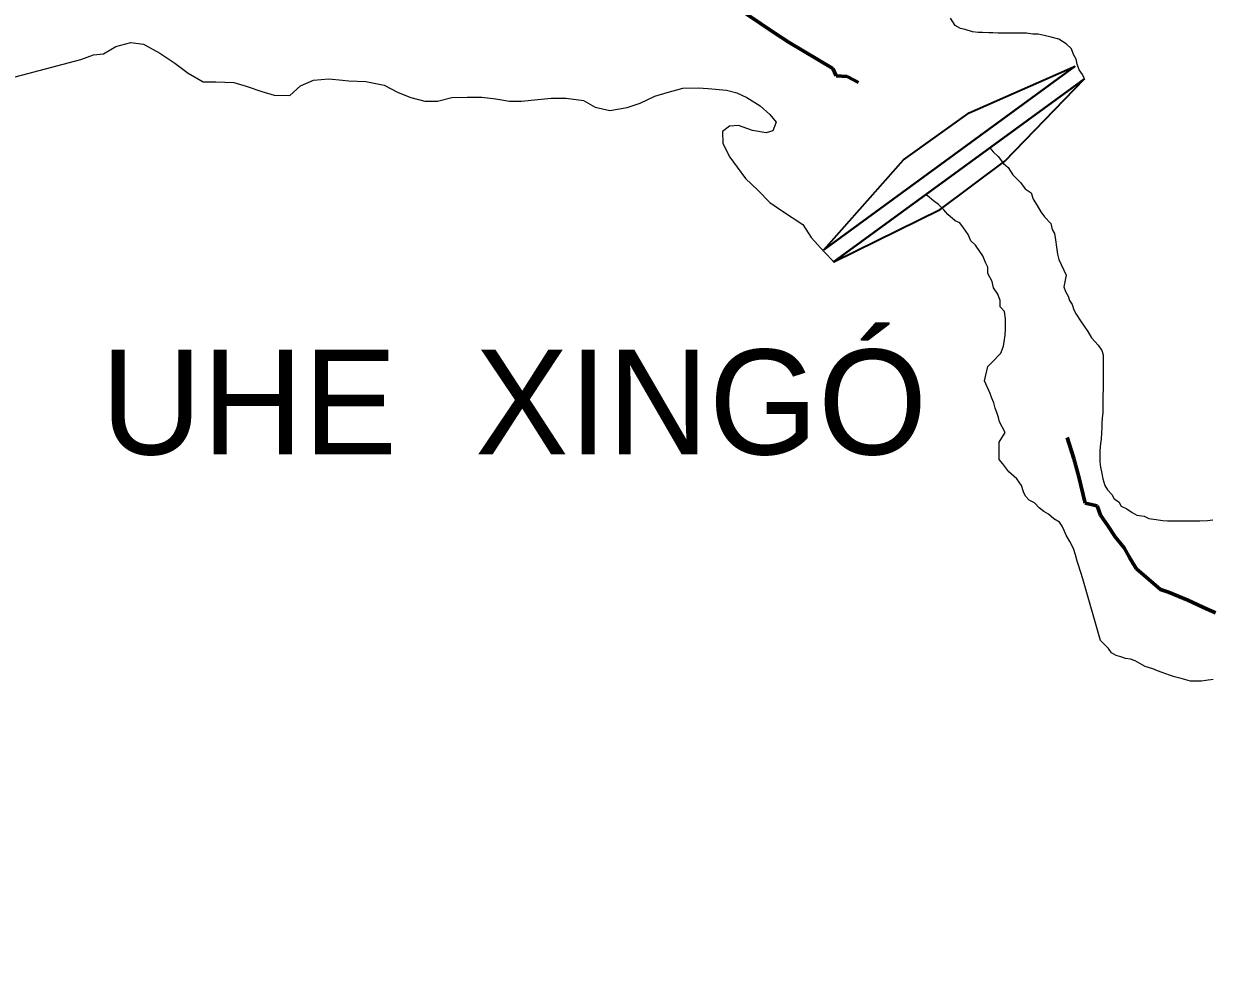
# Model space of a CAD drawing. Extents: x -1643653 to 4543381, y 1624270 to 13878484.
# Drawn here: x 627885 to 633543, y 8932559 to 8937064 of the extents above; entities that cross this region are included whole.
import ezdxf

# ---------------------------------------------------------------- set-up
doc = ezdxf.new("R2010")
doc.units = 0
doc.header["$LTSCALE"] = 200
doc.linetypes.add('LONG_DASH_SHORT_DASH', pattern=[9.9, 6, -1.2, 1.5, -1.2])
for name, color, linetype, lineweight in [('1', 7, 'Continuous', 13), ('25', 7, 'Continuous', 13), ('7', 7, 'LONG_DASH_SHORT_DASH', 60)]:
    doc.layers.add(name, color=color, linetype=linetype, lineweight=lineweight)
doc.layers.add('42', color=7, linetype='Continuous')

msp = doc.modelspace()

# ---------------------------------------------------------------- linework, layer by layer
at = {"layer": '1', "lineweight": 25}
msp.add_spline([(814781, 9009175.5), (814787.2, 9009173.4), (814796.9, 9009173.4), (814799.4, 9009172.4), (814805.1, 9009174.5), (814805.6, 9009176.5), (814811.7, 9009179.5), (814811.7, 9009179.5), (814801.5, 9009181), (814790.7, 9009181.5), (814784.1, 9009183.1), (814777.4, 9009185.1), (814778.4, 9009175.5)], degree=3, dxfattribs=at)
at = {"layer": '25', "lineweight": 40}
for p, q in [((632895.3, 8936861.6), (631697.4, 8935987.1)), ((632939, 8936801.8), (631741.1, 8935927.3))]:
    msp.add_line(p, q, dxfattribs=at)
at = {"layer": '25'}
msp.add_line((631744.3, 8935929.7), (632939, 8936801.8), dxfattribs=at)
for points in [[(632939, 8936801.8), (632929.1, 8936821.9), (632914.3, 8936844.5), (632904.5, 8936872.1), (632899.7, 8936894.7), (632887.3, 8936917.3), (632877.5, 8936944.9), (632852.7, 8936967.6), (632817.8, 8936990.4), (632780.4, 8937000.6), (632748, 8937008.3), (632718, 8937013.6), (632693, 8937013.7), (632663, 8937018.9), (632633, 8937019.1), (632613, 8937019.3), (632585.5, 8937019.4), (632558, 8937019.6), (632527.9, 8937019.8), (632502.9, 8937020), (632482.9, 8937020.1), (632452.9, 8937022.8), (632432.9, 8937023), (632405.4, 8937025.6), (632370.5, 8937035.9), (632348, 8937041), (632323.1, 8937056.2), (632300.9, 8937091.4)], [(627021.9, 8936878.5), (627718.8, 8936757.5), (627790.7, 8936796.4), (628157.6, 8936893.1), (628218, 8936915.4), (628265.5, 8936920.2), (628323.2, 8936954.9), (628395.9, 8936974.5), (628455.9, 8936966.7)], [(628455.9, 8936966.7), (628533.2, 8936923.8), (628605.5, 8936875.9), (628667.8, 8936828), (628740.2, 8936787.6), (628800.2, 8936787.3), (628885.2, 8936784.3), (628945.2, 8936766.5), (629020.1, 8936741.1), (629077.6, 8936723.3), (629152.6, 8936722.9), (629202.9, 8936767.7), (629266, 8936795.7), (629337.8, 8936802.1), (629403.3, 8936795.7), (629434.6, 8936792.4), (629514.6, 8936789.4), (629602.1, 8936771.5), (629669.5, 8936736.1), (629729.4, 8936713.3), (629796.8, 8936695.4), (629856.9, 8936695.1), (629924.5, 8936712.3), (629997.1, 8936714.4), (630067.1, 8936714), (630134.6, 8936706.2), (630199.6, 8936695.8), (630257.1, 8936695.5), (630334.7, 8936702.6), (630397.3, 8936709.8), (630469.8, 8936709.4), (630552.3, 8936699), (630607.2, 8936666.2), (630677.2, 8936650.8), (630759.8, 8936665.4), (630822.5, 8936685.1), (630892.7, 8936719.7), (630950.3, 8936737), (631025.4, 8936756.6), (631098, 8936758.7), (631145.5, 8936756), (631233, 8936748), (631283, 8936735.2), (631330.4, 8936712.5), (631393.8, 8936673.5), (631440.1, 8936631), (631470, 8936595.2), (631454.8, 8936554), (631422.1, 8936544.3), (631357.2, 8936554.7), (631291.3, 8936578.4), (631247.4, 8936576), (631214.5, 8936550.4), (631216.8, 8936492.9), (631249, 8936427.7), (631283.7, 8936379.9), (631323.5, 8936327.2), (631383.3, 8936271.8), (631440.1, 8936212.9), (631440.1, 8936212.9), (631499.9, 8936171.2), (631597.6, 8936108.1), (631637.3, 8936045.3), (631699.5, 8935977.4), (631744.3, 8935929.7)], [(632498.5, 8935450.3), (632541.3, 8935495.1), (632554.1, 8935527.5), (632556.8, 8935547.6), (632562, 8935580.1), (632562.2, 8935607.6), (632562.4, 8935630.1), (632562.6, 8935657.7), (632557.9, 8935692.8), (632538, 8935715.4), (632538.2, 8935745.5), (632526, 8935775.6), (632506.2, 8935805.8), (632498.9, 8935835.8), (632479.2, 8935873.5), (632479.4, 8935903.6), (632467.1, 8935926.2), (632454.8, 8935958.8), (632440, 8935978.9), (632420.2, 8936009.1), (632397.8, 8936029.3), (632385.6, 8936059.4), (632363.3, 8936092.1), (632346, 8936114.8), (632323.6, 8936124.9), (632288.8, 8936155.2), (632268.9, 8936177.8), (632244.1, 8936203.1), (632219.2, 8936220.7), (632189.4, 8936246), (632184.8, 8936251.3), (632488.3, 8936472.8)], [(632488.3, 8936472.8), (632503.6, 8936454.2), (632528.5, 8936431.5), (632553.2, 8936398.8), (632575.6, 8936378.6), (632597.8, 8936343.4), (632635.1, 8936308.1), (632657.4, 8936277.9), (632684.7, 8936257.7), (632694.5, 8936227.6), (632714.3, 8936197.4), (632731.6, 8936167.3), (632748.9, 8936144.6), (632778.7, 8936111.9), (632785.9, 8936084.3), (632795.8, 8936064.2), (632800.6, 8936034.1), (632805.3, 8935999.1), (632810.1, 8935966.5), (632817.4, 8935941.4), (632851.8, 8935866.1), (632841.4, 8935811.1), (632848.7, 8935788.5), (632861.1, 8935765.8), (632868.4, 8935745.8), (632880.8, 8935725.7), (632888.1, 8935700.6), (632900.4, 8935680.5)], [(632900.4, 8935680.5), (632920.2, 8935647.8), (632937.5, 8935622.6), (632954.8, 8935597.5), (632972.1, 8935567.3), (633004.3, 8935532.1), (633021.7, 8935506.9), (633029, 8935486.8), (633028.8, 8935454.3), (633028.4, 8935401.7), (633028.1, 8935371.7), (633028, 8935351.7), (633027.8, 8935321.6), (633027.5, 8935294.1), (633027.3, 8935264.1), (633027.2, 8935244), (633026.9, 8935211.5), (633024.2, 8935183.9), (633021.5, 8935161.4), (633021.4, 8935138.9), (633021.2, 8935116.4), (633018.4, 8935083.8), (633015.8, 8935063.8), (633013, 8935028.8), (633012.8, 8935006.3), (633012.6, 8934976.2), (633014.9, 8934951.2), (633022.2, 8934921.1), (633027, 8934896), (633036.8, 8934863.4), (633049.1, 8934843.3), (633069, 8934820.7), (633081.3, 8934800.5), (633103.7, 8934785.4), (633113.6, 8934765.3), (633141, 8934752.6), (633165.8, 8934734.9), (633188.3, 8934722.2), (633223.2, 8934717), (633245.7, 8934706.8), (633280.6, 8934701.6), (633310.6, 8934696.4), (633335.6, 8934696.2), (633355.6, 8934696.1), (633390.7, 8934695.8), (633410.7, 8934695.7), (633450.7, 8934695.4), (633488.2, 8934695.2), (633525.7, 8934697.4), (633550.8, 8934699.8)], [(633135.5, 8934039.1), (633113.1, 8934046.8), (633090.6, 8934054.4), (633068.2, 8934067.1), (633053.4, 8934087.2), (633016.1, 8934125), (632930.8, 8934418.5), (632911.3, 8934483.7), (632904, 8934503.8), (632896.7, 8934533.9), (632886.9, 8934564), (632869.7, 8934596.7), (632852.4, 8934626.8), (632842.6, 8934649.4), (632832.7, 8934669.5), (632820.3, 8934689.6), (632793, 8934704.8), (632768.1, 8934727.5), (632745.7, 8934740.2), (632723.3, 8934757.8), (632701, 8934780.5), (632676.1, 8934793.2), (632658.7, 8934813.3), (632648.9, 8934833.4), (632639.1, 8934863.6), (632616.8, 8934896.2), (632579.6, 8934929), (632549.8, 8934966.8), (632532.5, 8934986.9), (632532.6, 8935006.9), (632532.8, 8935029.5), (632533, 8935049.5), (632533.1, 8935069.5), (632561, 8935116.9), (632533.9, 8935167.2), (632529, 8935187.2), (632521.7, 8935212.3), (632514.3, 8935232.4), (632507, 8935257.5), (632497.2, 8935280.1), (632489.9, 8935302.7), (632462.8, 8935362.9), (632478.3, 8935430.4), (632498.5, 8935450.3)], [(633552.5, 8933938.7), (633517.4, 8933933.9), (633497.4, 8933931.6), (633477.4, 8933931.7), (633444.9, 8933931.9), (633422.4, 8933937.1), (633399.9, 8933944.7), (633367.5, 8933952.4), (633345, 8933960.1), (633310.1, 8933972.8), (633287.7, 8933980.5), (633265.2, 8933990.7), (633227.8, 8934000.9), (633202.9, 8934016.1), (633180.5, 8934028.8), (633158, 8934036.4), (633135.5, 8934039.1)]]:
    msp.add_lwpolyline(points, dxfattribs=at)
at = {"layer": '25', "lineweight": 35}
for points in [[(631697.4, 8935987.1), (632077.5, 8936416.2), (632389.2, 8936639.1), (632895.3, 8936861.6)], [(631744.3, 8935929.7), (632251.2, 8936178.6), (632559.2, 8936408.7), (632939, 8936801.8)]]:
    msp.add_lwpolyline(points, dxfattribs=at)
at = {"layer": '7'}
for points in [[(631862.9, 8936784.1), (631808, 8936813), (631755.5, 8936815.8), (631740.8, 8936850.9), (631531.6, 8936974.6), (631459.4, 8937022.6), (631332.5, 8937108.3), (631292.7, 8937138.5), (631237.9, 8937176.4), (631198.1, 8937204.1), (631168.3, 8937224.3)], [(633563.3, 8934256.3), (633503.5, 8934284.1), (633431.2, 8934317), (633339, 8934355.1), (633301.6, 8934367.8), (633187.2, 8934466), (633169.9, 8934493.6), (633152.6, 8934523.7), (633127.9, 8934566.4), (633085.7, 8934619.2), (633048.6, 8934674.4), (633016.4, 8934722.1), (632999.2, 8934767.2), (632941.8, 8934780.1), (632912.7, 8934905.3), (632888.2, 8934993.1), (632856.4, 8935093.3)]]:
    msp.add_lwpolyline(points, dxfattribs=at)

# ---------------------------------------------------------------- texts
at = {"layer": '42'}
msp.add_text('UHE  XINGÓ', height=500, dxfattribs=at).set_placement((628251.9, 8935011.6))

doc.saveas('drawing.dxf')
